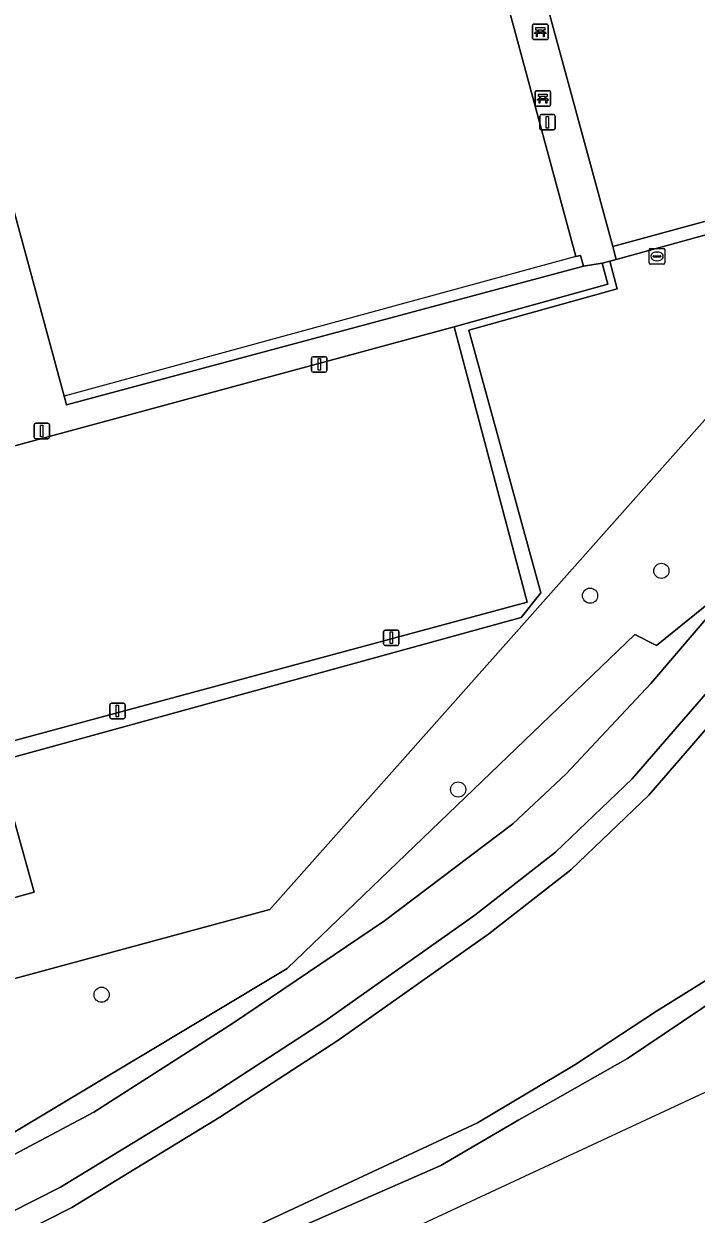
# Model space of a CAD drawing. Extents: x 159053 to 160042, y 380449 to 381423.
# Drawn here: x 159422.8 to 159466.1, y 380530.6 to 380607.4 of the extents above; entities that cross this region are included whole.
import ezdxf

# ---------------------------------------------------------------- set-up
doc = ezdxf.new("R2010")
doc.units = 0
for name, color, linetype in [('IMGEO_Bank', 7, 'Continuous'), ('IMGEO_Boom', 7, 'Continuous'), ('IMGEO_Fietspad_gesloten', 7, 'Continuous'), ('IMGEO_Groenvoorziening', 7, 'Continuous'), ('IMGEO_Haag', 7, 'Continuous'), ('IMGEO_Hek', 7, 'Continuous'), ('IMGEO_Lichtmast', 7, 'Continuous'), ('IMGEO_Loofbos', 7, 'Continuous'), ('IMGEO_Oever', 7, 'Continuous'), ('IMGEO_Rioolput', 7, 'Continuous'), ('IMGEO_Terreindeel_halfverhard', 7, 'Continuous'), ('IMGEO_Voetpad_halfverhard', 7, 'Continuous'), ('IMGEO_Voetpad_open', 7, 'Continuous'), ('IMGEO_Waterloop', 7, 'Continuous')]:
    doc.layers.add(name, color=color, linetype=linetype)

msp = doc.modelspace()

# ---------------------------------------------------------------- linework, layer by layer
at = {"layer": 'IMGEO_Bank'}
for p, q in [((159455.575, 380606.419), (159455.575, 380607.26)), ((159455.575, 380607.26), (159455.575, 380606.419)), ((159455.65, 380607.344), (159456.491, 380607.344)), ((159456.491, 380607.344), (159455.65, 380607.344)), ((159456.575, 380607.269), (159456.575, 380606.428)), ((159456.575, 380606.428), (159456.575, 380607.269)), ((159456.272, 380606.742), (159455.879, 380606.742)), ((159455.884, 380606.85), (159455.884, 380606.956)), ((159455.928, 380606.956), (159455.928, 380606.85)), ((159456.216, 380606.962), (159455.934, 380606.962)), ((159455.934, 380606.844), (159456.216, 380606.844)), ((159456.222, 380606.85), (159456.222, 380606.956)), ((159456.266, 380606.956), (159456.266, 380606.85)), ((159456.5, 380606.344), (159455.659, 380606.344)), ((159455.659, 380606.344), (159456.5, 380606.344)), ((159455.737, 380602.125), (159455.737, 380602.966)), ((159455.737, 380602.966), (159455.737, 380602.125)), ((159455.812, 380603.05), (159456.653, 380603.05)), ((159456.653, 380603.05), (159455.812, 380603.05)), ((159456.046, 380602.556), (159456.046, 380602.662)), ((159456.09, 380602.662), (159456.09, 380602.556)), ((159456.378, 380602.668), (159456.096, 380602.668)), ((159456.384, 380602.556), (159456.384, 380602.662)), ((159456.428, 380602.662), (159456.428, 380602.556)), ((159456.737, 380602.975), (159456.737, 380602.134)), ((159456.737, 380602.134), (159456.737, 380602.975)), ((159456.662, 380602.05), (159455.821, 380602.05)), ((159455.821, 380602.05), (159456.662, 380602.05)), ((159456.434, 380602.448), (159456.041, 380602.448)), ((159456.096, 380602.55), (159456.378, 380602.55))]:
    msp.add_line(p, q, dxfattribs=at)
for points in [[(159455.822, 380606.742), (159455.68, 380606.742), (159455.792, 380606.844), (159455.878, 380606.844)], [(159455.878, 380606.962), (159455.792, 380606.962), (159455.792, 380607.123), (159456.355, 380607.123), (159456.355, 380606.962), (159456.272, 380606.962)], [(159455.872, 380606.735), (159455.872, 380606.528), (159455.829, 380606.528), (159455.829, 380606.735)], [(159456.272, 380606.844), (159456.355, 380606.844), (159456.467, 380606.742), (159456.328, 380606.742)], [(159456.322, 380606.735), (159456.322, 380606.528), (159456.278, 380606.528), (159456.278, 380606.735)], [(159456.04, 380602.668), (159455.954, 380602.668), (159455.954, 380602.829), (159456.517, 380602.829), (159456.517, 380602.668), (159456.434, 380602.668)], [(159455.984, 380602.448), (159455.842, 380602.448), (159455.954, 380602.55), (159456.04, 380602.55)], [(159456.034, 380602.441), (159456.034, 380602.234), (159455.991, 380602.234), (159455.991, 380602.441)], [(159456.434, 380602.55), (159456.517, 380602.55), (159456.629, 380602.448), (159456.49, 380602.448)], [(159456.484, 380602.441), (159456.484, 380602.234), (159456.44, 380602.234), (159456.44, 380602.441)]]:
    msp.add_lwpolyline(points, dxfattribs=at)
for centre, radius, start, end in [((159455.653, 380607.266), 0.0779, 92.4484, 184.28452), ((159455.653, 380607.266), 0.0779, 92.4484, 184.28452), ((159456.497, 380607.266), 0.0779, 2.4484, 94.28452), ((159456.497, 380607.266), 0.0779, 2.4484, 94.28452), ((159455.822, 380606.735), 0.00671, 2.89567, 87.10433), ((159455.879, 380606.735), 0.00671, 92.89567, 177.10433), ((159455.877, 380606.955), 0.00671, 2.89567, 87.10433), ((159455.877, 380606.851), 0.00671, 272.89567, 357.10433), ((159455.934, 380606.955), 0.00671, 92.89567, 177.10433), ((159455.934, 380606.851), 0.00671, 182.89567, 267.10433), ((159456.216, 380606.955), 0.00671, 2.89567, 87.10433), ((159456.216, 380606.851), 0.00671, 272.89567, 357.10433), ((159456.273, 380606.955), 0.00671, 92.89567, 177.10433), ((159456.273, 380606.851), 0.00671, 182.89567, 267.10433), ((159456.271, 380606.735), 0.00671, 2.89567, 87.10433), ((159456.328, 380606.735), 0.00671, 92.89567, 177.10433), ((159455.653, 380606.422), 0.0779, 182.4484, 274.28452), ((159455.653, 380606.422), 0.0779, 182.4484, 274.28452), ((159456.497, 380606.422), 0.0779, 272.4484, 4.28452), ((159456.497, 380606.422), 0.0779, 272.4484, 4.28452), ((159455.815, 380602.972), 0.0779, 92.4484, 184.28452), ((159455.815, 380602.972), 0.0779, 92.4484, 184.28452), ((159456.039, 380602.661), 0.00671, 2.89567, 87.10433), ((159456.096, 380602.661), 0.00671, 92.89567, 177.10433), ((159456.378, 380602.661), 0.00671, 2.89567, 87.10433), ((159456.435, 380602.661), 0.00671, 92.89567, 177.10433), ((159456.659, 380602.972), 0.0779, 2.4484, 94.28452), ((159456.659, 380602.972), 0.0779, 2.4484, 94.28452), ((159455.815, 380602.128), 0.0779, 182.4484, 274.28452), ((159455.815, 380602.128), 0.0779, 182.4484, 274.28452), ((159455.984, 380602.441), 0.00671, 2.89567, 87.10433), ((159456.041, 380602.441), 0.00671, 92.89567, 177.10433), ((159456.039, 380602.557), 0.00671, 272.89567, 357.10433), ((159456.096, 380602.557), 0.00671, 182.89567, 267.10433), ((159456.378, 380602.557), 0.00671, 272.89567, 357.10433), ((159456.435, 380602.557), 0.00671, 182.89567, 267.10433), ((159456.433, 380602.441), 0.00671, 2.89567, 87.10433), ((159456.49, 380602.441), 0.00671, 92.89567, 177.10433), ((159456.659, 380602.128), 0.0779, 272.4484, 4.28452), ((159456.659, 380602.128), 0.0779, 272.4484, 4.28452)]:
    msp.add_arc(centre, radius, start, end, dxfattribs=at)
at = {"layer": 'IMGEO_Boom'}
for centre in [(159463.884, 380572.068), (159459.283, 380570.467), (159450.771, 380557.962), (159427.777, 380544.723)]:
    msp.add_circle(centre, 0.489, dxfattribs=at)
at = {"layer": 'IMGEO_Fietspad_gesloten'}
for points in [[(159502.715, 380611.097), (159500, 380608.24), (159490.819, 380598.579), (159469.187, 380571.79), (159463.209, 380564.807), (159457.746, 380558.977), (159454.301, 380555.739), (159446.014, 380549.478), (159436.214, 380542.873), (159427.273, 380537.139), (159417.349, 380531.867), (159408.53, 380527.551), (159405.399, 380525.892), (159390.363, 380519.426)], [(159387.739, 380515.019), (159396.686, 380518.769), (159403.891, 380522.081), (159415.122, 380527.244), (159425.121, 380532.303), (159434.601, 380538.087), (159442.175, 380543.011), (159451.849, 380549.848), (159457.053, 380553.912), (159461.989, 380558.641), (159469.215, 380566.985), (159486.425, 380588.174), (159491.238, 380594.157), (159500, 380603.996), (159506.258, 380610.204)]]:
    msp.add_lwpolyline(points, dxfattribs=at)
at = {"layer": 'IMGEO_Groenvoorziening'}
for points in [[(159478.465, 380596.984), (159478.259, 380597.77), (159460.747, 380592.992), (159460.973, 380592.164)], [(159422.093, 380552.135), (159386.743, 380542.548), (159381.917, 380560.199), (159383.181, 380560.548), (159382.949, 380561.361), (159380.865, 380560.752), (159385.994, 380541.036), (159423.423, 380551.328), (159421.053, 380559.766), (159454.836, 380569.06), (159456.103, 380570.642), (159451.468, 380587.596), (159461.029, 380590.266), (159460.552, 380592.05), (159460.061, 380591.918), (159460.426, 380590.563), (159450.507, 380587.804), (159455.23, 380570.048), (159419.835, 380560.5)]]:
    msp.add_lwpolyline(points, close=True, dxfattribs=at)
for points in [[(159478.465, 380596.984), (159460.973, 380592.164), (159460.552, 380592.05), (159461.029, 380590.266), (159451.468, 380587.596), (159456.103, 380570.642), (159454.836, 380569.06), (159421.053, 380559.766), (159423.423, 380551.328), (159385.994, 380541.036), (159380.865, 380560.752), (159382.949, 380561.361), (159382.736, 380562.106), (159378.627, 380560.909), (159378.96, 380559.642), (159378.727, 380559.561), (159384.113, 380539.402), (159366.014, 380534.705), (159367.048, 380531.119), (159403.642, 380540.747), (159438.635, 380550.23), (159479.833, 380596.64)], [(159436.214, 380542.873), (159446.014, 380549.478), (159454.301, 380555.739), (159457.746, 380558.977), (159463.209, 380564.807), (159469.187, 380571.79), (159463.577, 380567.258), (159462.175, 380567.972), (159439.753, 380546.41), (159420.229, 380534.722), (159411.976, 380533.528), (159404.371, 380536.009), (159394.291, 380534.873), (159387.709, 380529.623)], [(159470.379, 380566.039), (159463.077, 380557.606), (159458.036, 380552.776), (159452.744, 380548.644), (159443.017, 380541.769), (159435.401, 380536.818), (159425.851, 380530.991), (159415.774, 380525.893), (159406.284, 380521.53), (159404.98, 380520.931), (159408.742, 380516.955), (159415.219, 380519.141), (159425.042, 380523.33), (159437.586, 380529.714), (159452.024, 380536.457), (159458.296, 380540.198), (159463.56, 380543.67), (159469.662, 380547.446)], [(159390.363, 380519.426), (159405.399, 380525.892), (159408.53, 380527.551), (159417.349, 380531.867), (159427.273, 380537.139), (159436.214, 380542.873)]]:
    msp.add_lwpolyline(points, dxfattribs=at)
at = {"layer": 'IMGEO_Haag'}
for points in [[(159478.465, 380596.984), (159478.259, 380597.77), (159460.747, 380592.992), (159460.973, 380592.164)], [(159422.093, 380552.135), (159386.743, 380542.548), (159381.917, 380560.199), (159383.181, 380560.548), (159382.949, 380561.361), (159380.865, 380560.752), (159385.994, 380541.036), (159423.423, 380551.328), (159421.053, 380559.766), (159454.836, 380569.06), (159456.103, 380570.642), (159451.468, 380587.596), (159461.029, 380590.266), (159460.552, 380592.05), (159460.061, 380591.918), (159460.426, 380590.563), (159450.507, 380587.804), (159455.23, 380570.048), (159419.835, 380560.5)]]:
    msp.add_lwpolyline(points, close=True, dxfattribs=at)
at = {"layer": 'IMGEO_Hek'}
for points in [[(159425.367, 380583.331), (159423.745, 380589.306), (159417.429, 380612.57), (159415.878, 380618.284)], [(159479.663, 380597.276), (159479.833, 380596.64), (159438.635, 380550.23), (159403.642, 380540.747), (159367.048, 380531.119)], [(159478.259, 380597.77), (159460.747, 380592.992)], [(159458.369, 380592.343), (159425.367, 380583.331)], [(159458.671, 380592.426), (159458.369, 380592.343)], [(159416.517, 380573.072), (159415.161, 380578.241), (159450.507, 380587.804)], [(159450.507, 380587.804), (159455.23, 380570.048), (159419.835, 380560.5)]]:
    msp.add_lwpolyline(points, dxfattribs=at)
at = {"layer": 'IMGEO_Lichtmast'}
for p, q in [((159456.036, 380600.614), (159456.036, 380601.414)), ((159456.036, 380601.414), (159456.036, 380600.614)), ((159456.136, 380601.514), (159456.926, 380601.514)), ((159456.926, 380601.514), (159456.136, 380601.514)), ((159457.026, 380601.414), (159457.026, 380600.614)), ((159457.026, 380600.614), (159457.026, 380601.414)), ((159456.926, 380600.514), (159456.136, 380600.514)), ((159456.136, 380600.514), (159456.926, 380600.514)), ((159441.316, 380584.988), (159441.316, 380585.788)), ((159441.316, 380585.788), (159441.316, 380584.988)), ((159441.416, 380585.888), (159442.206, 380585.888)), ((159442.206, 380585.888), (159441.416, 380585.888)), ((159442.306, 380585.788), (159442.306, 380584.988)), ((159442.306, 380584.988), (159442.306, 380585.788)), ((159442.206, 380584.888), (159441.416, 380584.888)), ((159441.416, 380584.888), (159442.206, 380584.888)), ((159423.425, 380580.694), (159423.425, 380581.494)), ((159423.425, 380581.494), (159423.425, 380580.694)), ((159423.525, 380581.594), (159424.315, 380581.594)), ((159424.315, 380581.594), (159423.525, 380581.594)), ((159424.415, 380581.494), (159424.415, 380580.694)), ((159424.415, 380580.694), (159424.415, 380581.494)), ((159424.315, 380580.594), (159423.525, 380580.594)), ((159423.525, 380580.594), (159424.315, 380580.594)), ((159445.968, 380567.352), (159445.968, 380568.152)), ((159445.968, 380568.152), (159445.968, 380567.352)), ((159446.068, 380568.252), (159446.858, 380568.252)), ((159446.858, 380568.252), (159446.068, 380568.252)), ((159446.958, 380568.152), (159446.958, 380567.352)), ((159446.958, 380567.352), (159446.958, 380568.152)), ((159446.858, 380567.252), (159446.068, 380567.252)), ((159446.068, 380567.252), (159446.858, 380567.252)), ((159428.405, 380563.526), (159429.195, 380563.526)), ((159429.195, 380563.526), (159428.405, 380563.526)), ((159428.305, 380562.626), (159428.305, 380563.426)), ((159428.305, 380563.426), (159428.305, 380562.626)), ((159429.295, 380563.426), (159429.295, 380562.626)), ((159429.295, 380562.626), (159429.295, 380563.426)), ((159429.195, 380562.526), (159428.405, 380562.526)), ((159428.405, 380562.526), (159429.195, 380562.526))]:
    msp.add_line(p, q, dxfattribs=at)
for points in [[(159456.456, 380601.389), (159456.606, 380601.389), (159456.606, 380600.639), (159456.456, 380600.639), (159456.456, 380601.389)], [(159441.736, 380585.763), (159441.886, 380585.763), (159441.886, 380585.013), (159441.736, 380585.013), (159441.736, 380585.763)], [(159423.845, 380581.469), (159423.995, 380581.469), (159423.995, 380580.719), (159423.845, 380580.719), (159423.845, 380581.469)], [(159446.388, 380568.127), (159446.538, 380568.127), (159446.538, 380567.377), (159446.388, 380567.377), (159446.388, 380568.127)], [(159428.725, 380563.401), (159428.875, 380563.401), (159428.875, 380562.651), (159428.725, 380562.651), (159428.725, 380563.401)]]:
    msp.add_lwpolyline(points, dxfattribs=at)
for centre, start, end in [((159456.136, 380601.414), 90, 180), ((159456.136, 380601.414), 90, 180), ((159456.926, 380601.414), 0, 90), ((159456.926, 380601.414), 360, 90), ((159456.136, 380600.614), 180, 270), ((159456.136, 380600.614), 180, 270), ((159456.926, 380600.614), 270, 0), ((159456.926, 380600.614), 270, 0), ((159441.416, 380585.788), 90, 180), ((159441.416, 380585.788), 90, 180), ((159442.206, 380585.788), 0, 90), ((159442.206, 380585.788), 360, 90), ((159441.416, 380584.988), 180, 270), ((159441.416, 380584.988), 180, 270), ((159442.206, 380584.988), 270, 0), ((159442.206, 380584.988), 270, 0), ((159423.525, 380581.494), 90, 180), ((159423.525, 380581.494), 90, 180), ((159424.315, 380581.494), 0, 90), ((159424.315, 380581.494), 360, 90), ((159423.525, 380580.694), 180, 270), ((159423.525, 380580.694), 180, 270), ((159424.315, 380580.694), 270, 0), ((159424.315, 380580.694), 270, 0), ((159446.068, 380568.152), 90, 180), ((159446.068, 380568.152), 90, 180), ((159446.858, 380568.152), 0, 90), ((159446.858, 380568.152), 360, 90), ((159446.068, 380567.352), 180, 270), ((159446.068, 380567.352), 180, 270), ((159446.858, 380567.352), 270, 0), ((159446.858, 380567.352), 270, 0), ((159428.405, 380563.426), 90, 180), ((159428.405, 380563.426), 90, 180), ((159429.195, 380563.426), 0, 90), ((159429.195, 380563.426), 360, 90), ((159428.405, 380562.626), 180, 270), ((159428.405, 380562.626), 180, 270), ((159429.195, 380562.626), 270, 0), ((159429.195, 380562.626), 270, 0)]:
    msp.add_arc(centre, 0.1, start, end, dxfattribs=at)
at = {"layer": 'IMGEO_Loofbos'}
msp.add_lwpolyline([(159479.833, 380596.64), (159438.635, 380550.23), (159403.642, 380540.747), (159367.048, 380531.119), (159368.812, 380522.055), (159368.841, 380518.753), (159374.762, 380519.121), (159379.805, 380523.029), (159385.817, 380529.631), (159387.709, 380529.623), (159394.291, 380534.873), (159404.371, 380536.009), (159411.976, 380533.528), (159420.229, 380534.722), (159439.753, 380546.41), (159462.175, 380567.972), (159463.577, 380567.258), (159469.187, 380571.79)], dxfattribs=at)
at = {"layer": 'IMGEO_Oever'}
for points in [[(159469.662, 380547.446), (159463.56, 380543.67), (159458.296, 380540.198), (159452.024, 380536.457), (159437.586, 380529.714)], [(159438.214, 380528.684), (159449.66, 380533.701), (159454.678, 380536.658), (159456.874, 380537.868), (159461.69, 380540.601), (159470.045, 380546.224)]]:
    msp.add_lwpolyline(points, dxfattribs=at)
at = {"layer": 'IMGEO_Rioolput'}
for p, q in [((159463.102, 380591.934), (159463.102, 380592.786)), ((159463.177, 380592.86), (159464.029, 380592.86)), ((159463.59, 380592.64), (159463.615, 380592.64)), ((159464.103, 380592.786), (159464.103, 380591.934)), ((159463.361, 380592.354), (159463.361, 380592.366)), ((159463.799, 380592.317), (159463.401, 380592.317)), ((159463.404, 380592.403), (159463.802, 380592.403)), ((159463.613, 380592.08), (159463.588, 380592.08)), ((159463.845, 380592.366), (159463.845, 380592.354)), ((159464.029, 380591.86), (159463.177, 380591.86))]:
    msp.add_line(p, q, dxfattribs=at)
for points in [[(159463.102, 380591.934), (159463.102, 380592.786)], [(159463.177, 380592.86), (159464.029, 380592.86)], [(159464.103, 380592.786), (159464.103, 380591.934)], [(159464.029, 380591.86), (159463.177, 380591.86)]]:
    msp.add_lwpolyline(points, dxfattribs=at)
for centre, radius, start, end in [((159463.179, 380592.784), 0.0765, 91.55205, 178.44795), ((159463.179, 380592.784), 0.0765, 91.55205, 178.44795), ((159464.027, 380592.784), 0.0765, 1.55205, 88.44795), ((159464.027, 380592.784), 0.0765, 1.55205, 88.44795), ((159463.179, 380591.936), 0.0765, 181.55205, 268.44795), ((159463.179, 380591.936), 0.0765, 181.55205, 268.44795), ((159463.401, 380592.363), 0.0403, 85.87752, 175.75265), ((159463.398, 380592.353), 0.0366, 178.93798, 274.71019), ((159463.802, 380592.36), 0.043, 264.86636, 352.45326), ((159463.806, 380592.365), 0.0386, 1.73085, 96.63898), ((159464.027, 380591.936), 0.0765, 271.55205, 358.44795), ((159464.027, 380591.936), 0.0765, 271.55205, 358.44795)]:
    msp.add_arc(centre, radius, start, end, dxfattribs=at)
for centre, major_axis, ratio, start_param, end_param in [((159463.589, 380592.36), (-0.387, 0.002), 0.722429, 4.712389, 7.853982), ((159463.614, 380592.36), (-0.39, 0.002), 0.717154, 1.570796, 4.712389)]:
    msp.add_ellipse(centre, major_axis=major_axis, ratio=ratio, start_param=start_param, end_param=end_param, dxfattribs=at)
at = {"layer": 'IMGEO_Terreindeel_halfverhard'}
for points in [[(159451.265, 380627.847), (159460.747, 380592.992), (159478.259, 380597.77), (159469.1, 380632.779), (159451.021, 380627.86), (159451.04, 380627.795)], [(159448.917, 380627.287), (159415.878, 380618.284), (159417.429, 380612.57), (159423.745, 380589.306), (159425.367, 380583.331), (159425.519, 380582.771), (159458.856, 380591.727), (159458.671, 380592.426), (159458.369, 380592.343)], [(159455.23, 380570.048), (159450.507, 380587.804), (159415.161, 380578.241), (159416.517, 380573.072), (159417.331, 380569.97), (159419.835, 380560.5)]]:
    msp.add_lwpolyline(points, close=True, dxfattribs=at)
at = {"layer": 'IMGEO_Voetpad_halfverhard'}
for points in [[(159506.258, 380610.204), (159500, 380603.996), (159491.238, 380594.157), (159486.425, 380588.174), (159469.215, 380566.985), (159461.989, 380558.641), (159457.053, 380553.912), (159451.849, 380549.848), (159442.175, 380543.011), (159434.601, 380538.087), (159425.121, 380532.303), (159415.122, 380527.244), (159403.891, 380522.081), (159396.686, 380518.769), (159387.739, 380515.019)], [(159388.319, 380513.636), (159397.289, 380517.395), (159404.517, 380520.718), (159404.98, 380520.931), (159406.284, 380521.53), (159415.774, 380525.893), (159425.851, 380530.991), (159435.401, 380536.818), (159443.017, 380541.769), (159452.744, 380548.644), (159458.036, 380552.776), (159463.077, 380557.606), (159470.379, 380566.039), (159470.433, 380566.105), (159487.461, 380587.07), (159487.589, 380587.228), (159492.383, 380593.187), (159501.089, 380602.964), (159507.295, 380609.12)]]:
    msp.add_lwpolyline(points, dxfattribs=at)
at = {"layer": 'IMGEO_Voetpad_open'}
msp.add_lwpolyline([(159451.04, 380627.795), (159449.435, 380627.428), (159448.917, 380627.287), (159458.369, 380592.343), (159458.671, 380592.426), (159458.856, 380591.727), (159460.061, 380591.918), (159460.552, 380592.05), (159460.973, 380592.164), (159460.747, 380592.992), (159451.265, 380627.847)], close=True, dxfattribs=at)
msp.add_lwpolyline([(159373.131, 380608.456), (159375.231, 380600.697), (159372.458, 380599.947), (159378.59, 380577.165), (159381.347, 380577.898), (159384.456, 380566.438), (159381.743, 380565.708), (159382.736, 380562.106), (159382.949, 380561.361), (159383.181, 380560.548), (159389.787, 380562.37), (159409.569, 380567.829), (159417.331, 380569.97), (159416.517, 380573.072), (159415.161, 380578.241), (159450.507, 380587.804), (159460.426, 380590.563), (159460.061, 380591.918), (159458.856, 380591.727), (159425.519, 380582.771), (159425.367, 380583.331), (159423.745, 380589.306), (159417.429, 380612.57)], dxfattribs=at)
at = {"layer": 'IMGEO_Waterloop'}
for points in [[(159246.433, 380451.23), (159328.424, 380469.344), (159389.067, 380502.276), (159466.935, 380538.551), (159505.054, 380575.527), (159524.113, 380586.504), (159559.987, 380591.074)], [(159470.045, 380546.224), (159461.69, 380540.601), (159456.874, 380537.868), (159454.678, 380536.658), (159449.66, 380533.701), (159438.214, 380528.684)]]:
    msp.add_lwpolyline(points, dxfattribs=at)

doc.saveas('drawing.dxf')
